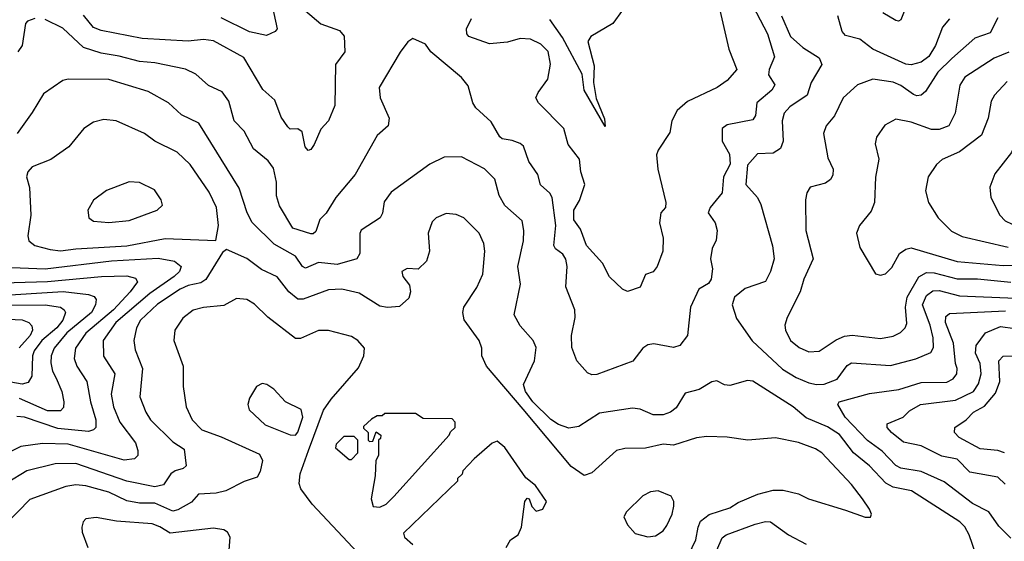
# Model space of a CAD drawing. Extents: x 1308313 to 1441400, y 959662 to 1036319.
# Tile 606 of 656: x 1380796 to 1384650, y 1000919 to 1002960. Entities that reach past the tile are written whole.
import ezdxf

# ---------------------------------------------------------------- set-up
doc = ezdxf.new("R2010")
doc.units = 0

msp = doc.modelspace()

# ---------------------------------------------------------------- linework, layer by layer
at = {"layer": '0CON10XD'}
for points in [[(1383620.7, 1003100.7), (1383723.6, 1002905), (1383750.9, 1002815), (1383729.2, 1002765), (1383727.3, 1002745), (1383751.4, 1002705), (1383740, 1002685), (1383681.8, 1002635), (1383676.3, 1002585), (1383665, 1002568.5), (1383565, 1002548.5), (1383545.3, 1002534.7), (1383546, 1002485), (1383573.9, 1002433.9), (1383576.7, 1002395), (1383551.3, 1002345), (1383545, 1002282.3), (1383498.1, 1002225), (1383490.4, 1002205), (1383517.8, 1002165), (1383525.7, 1002135), (1383521.9, 1002098.1), (1383506.7, 1002065), (1383500, 1002025), (1383507.5, 1001985), (1383503.1, 1001945), (1383492.4, 1001927.6), (1383453.6, 1001906.4), (1383421.1, 1001835), (1383410, 1001725), (1383380, 1001685), (1383355, 1001678.1), (1383278.5, 1001691.5), (1383255, 1001688.5), (1383234.4, 1001675), (1383196, 1001624), (1383055, 1001571.8), (1383035, 1001570.6), (1383018.7, 1001578.7), (1382976.1, 1001626.1), (1382957.3, 1001677.3), (1382955.4, 1001725), (1382970, 1001795), (1382969.1, 1001825), (1382933.8, 1001915), (1382939.1, 1001995), (1382933.6, 1002023.6), (1382922.5, 1002042.5), (1382893.7, 1002063.7), (1382886.7, 1002076.7), (1382894.3, 1002155), (1382880.4, 1002265), (1382871.3, 1002281.3), (1382834.7, 1002314.7), (1382824.6, 1002355), (1382788.8, 1002405), (1382767.3, 1002465), (1382755, 1002476.4), (1382723, 1002487), (1382685, 1002494.5), (1382675, 1002501.9), (1382641.1, 1002561.1), (1382581.5, 1002615), (1382569.2, 1002635), (1382551.1, 1002701.1), (1382525, 1002734.4), (1382405.7, 1002835), (1382383.8, 1002865), (1382335, 1002886.2), (1382315, 1002873.3), (1382285, 1002833.8), (1382203.5, 1002695), (1382207.3, 1002655), (1382242.2, 1002575), (1382238.1, 1002545), (1382195, 1002507.5), (1382108.8, 1002355), (1382033.1, 1002265), (1381995, 1002203.8), (1381971.1, 1002178.9), (1381955, 1002131.4), (1381945, 1002122.2), (1381935, 1002122.7), (1381865, 1002144.6), (1381812.3, 1002232.3), (1381801.5, 1002271.5), (1381801.6, 1002325), (1381788.8, 1002378.8), (1381768.5, 1002408.5), (1381710.5, 1002455), (1381675, 1002524.3), (1381635.5, 1002565), (1381615, 1002642), (1381588.5, 1002678.5), (1381535, 1002703.3), (1381485, 1002747.5), (1381445, 1002766.2), (1381325, 1002791.6), (1381265, 1002796.5), (1381185, 1002818.2), (1381115, 1002828.7), (1381045, 1002851.4), (1380965, 1002927.5), (1380895, 1002960.4)], [(1383525, 1003050), (1383572, 1002845), (1383603.3, 1002765), (1383565, 1002722), (1383526, 1002695), (1383410.4, 1002639.6), (1383368.9, 1002605), (1383349.1, 1002565), (1383340.9, 1002519.1), (1383295, 1002450), (1383288.8, 1002431.2), (1383294.1, 1002375.9), (1383325.3, 1002244.7), (1383324, 1002225), (1383305.7, 1002204.3), (1383300.6, 1002165), (1383314, 1002105), (1383312.7, 1002055), (1383290.6, 1001995), (1383275, 1001973.3), (1383245, 1001963.8), (1383225, 1001913.8), (1383175, 1001896.2), (1383155, 1001906.2), (1383105, 1001954), (1383077.4, 1002007.4), (1383015, 1002076.7), (1382990.8, 1002140.8), (1382965, 1002177.5), (1382964.7, 1002215), (1382986.8, 1002253.2), (1383008.2, 1002315), (1382991.8, 1002365), (1382986.9, 1002415), (1382942.6, 1002472.6), (1382925.7, 1002535), (1382826, 1002635), (1382816.2, 1002655), (1382825.8, 1002675), (1382862.6, 1002727.4), (1382873.6, 1002786.4), (1382865, 1002835.7), (1382835.6, 1002865), (1382795, 1002883.6), (1382755, 1002886.7), (1382705, 1002871.8), (1382635, 1002865.4), (1382554.4, 1002895), (1382546.4, 1002905), (1382544.5, 1002924.5), (1382564.6, 1002965)], [(1385205, 1003051.2), (1384979.6, 1002900.4), (1384942.9, 1002867.1), (1384907.3, 1002825), (1384846.1, 1002733.9), (1384766.5, 1002653.5), (1384738, 1002602), (1384708.7, 1002515), (1384678.8, 1002441.2), (1384612.6, 1002357.4), (1384593.5, 1002305), (1384597.5, 1002265), (1384632.5, 1002195), (1384653.8, 1002173.8), (1384680.3, 1002160.3), (1384845, 1002141), (1385095, 1002096.6), (1385165, 1002099), (1385305, 1002121.7), (1385375, 1002116.4), (1385425, 1002122.3), (1385515, 1002098.4), (1385575, 1002099), (1385635, 1002089.7)], [(1381783.9, 1003015), (1381803.3, 1002925), (1381795.4, 1002914.6), (1381761.3, 1002898.7), (1381695, 1002912.3), (1381585, 1002968.1)], [(1384277.8, 1003042.2), (1384245, 1002960), (1384235.6, 1002954.4), (1384225, 1002956.9), (1384175, 1002986.5)], [(1381914.8, 1002994.8), (1381975, 1002944.6), (1382047.6, 1002917.6), (1382066.2, 1002896.2), (1382068.6, 1002835), (1382032.5, 1002785), (1382030, 1002625), (1382005, 1002564), (1381975, 1002531.4), (1381948.1, 1002471.9), (1381935, 1002452.2), (1381925, 1002448.1), (1381912.9, 1002462.9), (1381901.4, 1002521.4), (1381885, 1002532.9), (1381855, 1002532), (1381845, 1002541.2), (1381819.2, 1002579.2), (1381795, 1002645.7), (1381747.3, 1002687.3), (1381672.7, 1002812.7), (1381555, 1002878), (1381515, 1002882.6), (1381455, 1002876.4), (1381275, 1002887), (1381115, 1002917.7), (1381085, 1002930.3), (1381045, 1002977.7)], [(1383155, 1002997.5), (1383117.1, 1002945), (1383032, 1002895), (1383020, 1002875), (1383045, 1002780), (1383042, 1002715), (1383052.4, 1002652.4), (1383085, 1002572.5), (1383087, 1002543), (1383005, 1002684.4), (1382997.7, 1002747.7), (1382920.1, 1002890.1), (1382871, 1002961)], [(1383777.5, 1002975), (1383813.3, 1002895), (1383860.9, 1002850.9), (1383925, 1002810.6), (1383935.4, 1002785), (1383893.9, 1002715), (1383877.9, 1002665), (1383810.7, 1002619.3), (1383788.5, 1002595), (1383780.4, 1002565), (1383784.7, 1002485.3), (1383773.9, 1002456.1), (1383745, 1002438.2), (1383684.3, 1002435), (1383645, 1002391.2), (1383638.1, 1002315), (1383684, 1002264), (1383697.2, 1002237.2), (1383742.6, 1002075), (1383749.2, 1002025), (1383735.3, 1001975), (1383715, 1001935.6), (1383635, 1001908.9), (1383593.9, 1001875), (1383584.8, 1001845), (1383601.3, 1001791.3), (1383663.6, 1001703.6), (1383782.3, 1001592.3), (1383835, 1001560.5), (1383885, 1001539.5), (1383915, 1001533)], [(1384436.1, 1002963.9), (1384408.6, 1002931.4), (1384380.8, 1002859.2), (1384355, 1002816.8), (1384325, 1002793.7), (1384285, 1002784.1), (1384265, 1002785.8), (1384135.2, 1002845.2), (1384085, 1002884.7), (1384029, 1002899), (1384014.7, 1002914.7), (1383997.8, 1002975)], [(1380855, 1002964.4), (1380826.7, 1002955), (1380818, 1002945), (1380805, 1002858.8), (1380788.6, 1002835)], [(1384625, 1002967.3), (1384595, 1002908.9), (1384535, 1002887.9), (1384445, 1002808.9), (1384389.8, 1002755), (1384341, 1002679), (1384325, 1002665.4), (1384307.7, 1002662.3), (1384295, 1002667.1), (1384245, 1002702.7), (1384215, 1002716.5), (1384135, 1002727.7), (1384074.7, 1002705.3), (1384018.8, 1002655), (1383985.3, 1002584.7), (1383953.1, 1002545), (1383942.5, 1002515), (1383959.2, 1002419.2), (1383980, 1002375), (1383978.3, 1002351.7), (1383970, 1002335), (1383949.8, 1002320.2), (1383890, 1002305), (1383876.9, 1002283.1), (1383871.5, 1002255), (1383873.5, 1002135), (1383901.5, 1002025), (1383865.5, 1001945), (1383851.2, 1001895), (1383799.4, 1001795), (1383791.4, 1001765), (1383793.1, 1001745), (1383812.5, 1001705), (1383847.2, 1001677.2), (1383885, 1001661.1)], [(1384667.4, 1002832.6), (1384610.8, 1002809.2), (1384495.2, 1002734.8), (1384476.2, 1002703.8), (1384458.2, 1002595), (1384433.1, 1002545), (1384395, 1002531.1), (1384365, 1002530.7), (1384285, 1002559.7), (1384225, 1002570.9), (1384182, 1002548), (1384149.1, 1002500.9), (1384144.4, 1002475), (1384158.2, 1002415), (1384145.4, 1002344.6), (1384142.5, 1002245), (1384129.4, 1002210.6), (1384082.9, 1002155), (1384071.1, 1002125), (1384085, 1002068.8), (1384146.4, 1001966.4), (1384165, 1001961.2), (1384185, 1001966.2), (1384209.7, 1001990.3), (1384240, 1002045), (1384265, 1002062.7), (1384285, 1002068.2), (1384465, 1002014.8), (1384645, 1001998.6), (1384745, 1002000.6)], [(1384540, 1000865), (1384512.1, 1000945), (1384495, 1000975.6), (1384475.6, 1000995), (1384286.6, 1001116.6), (1384215, 1001131.6), (1384186.5, 1001146.6), (1384122.4, 1001215), (1384060.2, 1001265), (1384005, 1001337.7), (1383957.5, 1001367.5), (1383875, 1001403), (1383823.8, 1001445), (1383665, 1001546.2), (1383645, 1001548.1), (1383575, 1001529.5), (1383555, 1001531.4), (1383525, 1001546.9), (1383505, 1001543.6), (1383455, 1001513.2), (1383400.6, 1001499.4), (1383365, 1001441.8), (1383343.1, 1001425), (1383315, 1001414.1), (1383275, 1001414.7), (1383225, 1001436.4), (1383195, 1001440.9), (1383065, 1001420.6), (1382985, 1001368.1), (1382945, 1001362.2), (1382905, 1001376.9), (1382875, 1001395.9), (1382805, 1001464.8), (1382775.2, 1001505), (1382767.7, 1001532.3), (1382811.2, 1001625), (1382817.4, 1001677.4), (1382805.6, 1001705), (1382755, 1001763.1), (1382731.8, 1001805), (1382756.2, 1001925), (1382745.4, 1001995), (1382768, 1002095), (1382769.6, 1002135), (1382763.1, 1002173.1), (1382695, 1002233.5), (1382672.6, 1002272.6), (1382655.9, 1002335.9), (1382615, 1002376.2), (1382525, 1002424.2), (1382457.3, 1002422.7), (1382400.8, 1002395), (1382250, 1002285), (1382222.7, 1002247.3), (1382216.2, 1002203.8), (1382207.1, 1002185), (1382132.6, 1002137.4), (1382126.9, 1002123.1), (1382126.9, 1002045), (1382115.8, 1002025), (1382038.1, 1002001.9), (1381965, 1002010.7), (1381915, 1001988.7), (1381903.1, 1001995), (1381875.1, 1002035.1), (1381792.4, 1002082.4), (1381706.4, 1002166.4), (1381686.5, 1002205), (1381655, 1002301.4), (1381497.3, 1002555), (1381428.6, 1002588.6), (1381378.5, 1002635), (1381298.7, 1002678.7), (1381145, 1002726.8), (1380985, 1002727.3), (1380965, 1002722.2), (1380889.3, 1002670.7), (1380845, 1002596.9), (1380785.6, 1002515)], [(1384661.8, 1002718.2), (1384611.5, 1002665), (1384598.1, 1002641.9), (1384586.7, 1002575), (1384561, 1002509), (1384475, 1002443.6), (1384407.2, 1002412.8), (1384385, 1002394.3), (1384351.9, 1002345), (1384340.9, 1002290.9), (1384353.1, 1002245), (1384390.6, 1002185), (1384443.4, 1002133.4), (1384485, 1002111.5), (1384665, 1002070.2)], [(1380955, 1002056.5), (1381015, 1002064.1), (1381215, 1002075.6), (1381365, 1002103.8), (1381563.8, 1002096.2), (1381574.6, 1002155.4), (1381565.9, 1002225), (1381537.3, 1002285), (1381463.5, 1002393.5), (1381411.8, 1002441.8), (1381325, 1002484.5), (1381285, 1002515.5), (1381173.3, 1002565), (1381125, 1002570), (1381085, 1002559.4), (1381047.5, 1002535), (1380987.6, 1002462.4), (1380917.1, 1002412.9), (1380844.3, 1002385), (1380828.1, 1002365), (1380821.9, 1002345), (1380833.9, 1002303.9), (1380840, 1002195), (1380827.5, 1002115), (1380832.2, 1002095), (1380855, 1002076.2), (1380915, 1002061), (1380955, 1002056.5)], [(1381145, 1002167.3), (1381225, 1002174.6), (1381333.8, 1002215), (1381354.2, 1002235), (1381350, 1002255), (1381324, 1002295), (1381265, 1002322.9), (1381225, 1002325.7), (1381135, 1002291.4), (1381085, 1002254), (1381062, 1002215), (1381066.2, 1002185), (1381085, 1002171.9), (1381145, 1002167.3)], [(1383413.8, 1000865), (1383442.5, 1000925), (1383451.1, 1000975), (1383461.4, 1000998.6), (1383495, 1001024.2), (1383575, 1001050.3), (1383608.5, 1001071.5), (1383685, 1001103.4), (1383745, 1001118.9), (1383785, 1001118.9), (1383845, 1001105.6), (1383883.8, 1001085), (1384028.8, 1001041.2), (1384105, 1001014.2), (1384126.1, 1001013.9), (1384130, 1001025), (1384122, 1001045), (1384095.5, 1001085), (1384051.7, 1001141.7), (1383935.2, 1001265.2), (1383911.4, 1001281.4), (1383844.5, 1001305.5), (1383755, 1001323.8), (1383645.5, 1001315.5), (1383565, 1001326.7), (1383485, 1001329.5), (1383445, 1001323.8), (1383355, 1001295.6), (1383315, 1001299.2), (1383245, 1001283.2), (1383165, 1001283.1), (1383132.5, 1001275), (1383035, 1001187.5), (1383005, 1001176.8), (1382955, 1001211.9), (1382766.9, 1001436.9), (1382623.3, 1001605), (1382604.7, 1001645), (1382604.4, 1001675), (1382594.5, 1001705), (1382536.1, 1001786.1), (1382530.5, 1001815), (1382534.6, 1001835.4), (1382585, 1001912), (1382609.1, 1001965), (1382617.1, 1002055), (1382612.2, 1002085), (1382594.4, 1002125), (1382535, 1002184.4), (1382505, 1002198.6), (1382465, 1002201.9), (1382426.2, 1002185), (1382410.2, 1002169.8), (1382394.4, 1002125), (1382399.4, 1002055), (1382388, 1002015), (1382355.6, 1001984.4), (1382312.7, 1001987.3), (1382292, 1001975), (1382295.8, 1001955), (1382321.7, 1001921.7), (1382326, 1001895), (1382318.9, 1001871.1), (1382281.9, 1001838.1), (1382235, 1001834.4), (1382205, 1001840), (1382125, 1001889.7), (1382056.4, 1001906.4), (1382005, 1001902.9), (1381905, 1001866.7), (1381885, 1001867.2), (1381849.6, 1001895), (1381804.3, 1001954.3), (1381743, 1001983), (1381685, 1002026.4), (1381605, 1002060.8), (1381590, 1002050), (1381525, 1001944.2), (1381505, 1001931.3), (1381455, 1001920), (1381424.5, 1001905.5), (1381335, 1001847.9), (1381268.8, 1001785), (1381252.9, 1001755), (1381242, 1001705), (1381248, 1001668), (1381276.8, 1001595), (1381266.4, 1001485), (1381289.6, 1001425), (1381307.9, 1001395), (1381395, 1001308), (1381440, 1001280), (1381447.4, 1001215), (1381436, 1001204), (1381404.6, 1001194.6), (1381386.8, 1001183.2), (1381359, 1001141), (1381325, 1001132.3), (1381215, 1001154.4), (1381015, 1001224), (1380935, 1001223), (1380824.4, 1001195), (1380668.7, 1001101.3)], [(1380765, 1001990.2), (1380895.4, 1001985.4), (1381155, 1002016.5), (1381337.8, 1002027.8), (1381401.4, 1002015), (1381428.5, 1001995), (1381421.3, 1001975), (1381401, 1001955), (1381305, 1001889.1), (1381172.2, 1001775), (1381123.2, 1001705), (1381124, 1001644), (1381167.8, 1001575), (1381154.3, 1001495), (1381162.5, 1001445), (1381187.3, 1001385), (1381249.3, 1001305), (1381258.8, 1001275), (1381258.1, 1001255), (1381245, 1001241.8), (1381205, 1001236.4), (1380985, 1001299.5), (1380885, 1001301.5), (1380800.2, 1001290.2), (1380745, 1001263.1)], [(1383885, 1001661.1), (1383925, 1001663.3), (1383991.8, 1001708.2), (1384025, 1001722.6), (1384055, 1001725.8), (1384165, 1001713.4), (1384215, 1001721.6), (1384243.8, 1001736.2), (1384262.1, 1001755), (1384268, 1001772), (1384262.9, 1001835), (1384269.2, 1001875), (1384315, 1001954.1), (1384345, 1001971.2), (1384375, 1001970.3), (1384465, 1001946.1), (1384545, 1001946.1), (1384675, 1001933.5)], [(1380685, 1001929.4), (1380905, 1001936.2), (1381115.5, 1001955.5), (1381215, 1001958.4), (1381248.8, 1001948.8), (1381256.4, 1001935), (1381228.6, 1001895), (1381162.7, 1001825), (1381054.3, 1001734.3)], [(1380695, 1001879.6), (1380966.5, 1001896.5), (1381065.2, 1001885.2), (1381086.8, 1001876.8), (1381095, 1001865.8), (1381092.4, 1001845), (1381076.9, 1001815), (1380980.2, 1001735), (1380931, 1001675), (1380919.4, 1001645), (1380918.1, 1001618.1), (1380924.3, 1001585), (1380938.3, 1001558.3), (1380961.3, 1001505), (1380968.5, 1001465), (1380966.7, 1001443.3), (1380955, 1001430), (1380905, 1001429.4), (1380795, 1001477.9)], [(1383915, 1001533), (1383945, 1001534.8), (1383995.8, 1001554.2), (1384035, 1001607.3), (1384051.9, 1001618.1), (1384205, 1001607.4), (1384303.7, 1001633.7), (1384361.9, 1001658.1), (1384372.6, 1001677.4), (1384371.5, 1001715), (1384359.7, 1001765), (1384329.7, 1001845), (1384345, 1001880.6), (1384370, 1001900), (1384395, 1001900.2), (1384475, 1001880), (1384695, 1001870.3)], [(1382179.8, 1000809.8), (1381941.2, 1001065), (1381895.7, 1001125), (1381890, 1001145), (1381893.9, 1001183.9), (1381926.5, 1001275), (1381985, 1001431.9), (1382015, 1001475.4), (1382122.2, 1001597.8), (1382143.3, 1001645), (1382145.8, 1001675), (1382118.8, 1001705), (1382095, 1001720.8), (1382004.5, 1001744.5), (1381965, 1001743.6), (1381895, 1001713.3), (1381875, 1001712.5), (1381766.6, 1001796.6), (1381715, 1001846.7), (1381685, 1001865.5), (1381645, 1001868.9), (1381595, 1001842.1), (1381515.9, 1001834.1), (1381475, 1001823.6), (1381435, 1001791.9), (1381402.5, 1001745), (1381399.1, 1001705), (1381435.4, 1001605), (1381435.6, 1001525), (1381447.3, 1001445), (1381471.5, 1001395), (1381508.9, 1001355), (1381585, 1001328), (1381735, 1001261), (1381746.5, 1001235), (1381737.6, 1001192.4), (1381725, 1001169.8), (1381675, 1001153.3), (1381603.3, 1001116.7), (1381565, 1001108.1), (1381496.1, 1001103.9), (1381468, 1001072), (1381415, 1001042.6), (1381395, 1001037.7), (1381325, 1001069.2), (1381265, 1001068.7), (1381215, 1001077.3), (1381145, 1001111.9), (1381055, 1001136.7), (1381015, 1001140.7), (1380976.1, 1001133.9), (1380835, 1001083.2), (1380740.6, 1000985)], [(1380755, 1001842.7), (1380895.1, 1001845.1), (1380955.2, 1001835.2), (1380970.4, 1001825), (1380974.7, 1001814.7), (1380964.8, 1001785), (1380941.7, 1001755), (1380883.1, 1001705), (1380852.8, 1001665), (1380845.9, 1001645), (1380843.8, 1001566.2), (1380829.5, 1001540.5), (1380805, 1001533.7), (1380725, 1001549)], [(1384675, 1000931.4), (1384628.4, 1000978.4), (1384589.7, 1001035), (1384525, 1001066.8), (1384415, 1001152.5), (1384325, 1001193), (1384245.5, 1001205.5), (1384225, 1001216.5), (1384172, 1001272), (1384115, 1001314.2), (1384026.8, 1001405), (1383998.6, 1001455), (1384004, 1001465), (1384121.7, 1001498.3), (1384236.5, 1001513.5), (1384325, 1001541), (1384425, 1001542.6), (1384449.6, 1001555), (1384464, 1001575), (1384465.9, 1001595), (1384458.6, 1001615), (1384450.6, 1001695), (1384419.6, 1001775), (1384420.8, 1001799.2), (1384435, 1001810.9), (1384655, 1001821)], [(1380530.8, 1001799.2), (1380805.8, 1001785.8), (1380831.5, 1001775), (1380842.7, 1001762.7), (1380845.7, 1001745), (1380837.4, 1001725), (1380794.2, 1001675.8)], [(1384653.2, 1001143.2), (1384625, 1001170), (1384515, 1001190.5), (1384465, 1001240.8), (1384405, 1001252.9), (1384325, 1001293.2), (1384255, 1001306.9), (1384208.9, 1001345), (1384190.9, 1001365), (1384191.1, 1001378.9), (1384254.4, 1001405), (1384279.3, 1001429.3), (1384321.4, 1001455), (1384458.9, 1001471.1), (1384529.5, 1001505), (1384549.4, 1001535), (1384559.2, 1001575), (1384555.2, 1001615), (1384537.5, 1001655), (1384540.4, 1001685), (1384576.2, 1001735), (1384635, 1001760.3), (1384691.8, 1001751.8)], [(1381054.3, 1001734.3), (1381014.3, 1001675), (1381008.8, 1001635), (1381020, 1001605), (1381059.1, 1001545), (1381073.3, 1001465), (1381093.9, 1001395), (1381093.3, 1001365), (1381084.4, 1001355), (1381065, 1001349.1), (1380945, 1001360.5), (1380815, 1001404.8), (1380785, 1001407.9)], [(1384651.2, 1001265), (1384624.8, 1001274.8), (1384555, 1001281.6), (1384472.9, 1001325), (1384455.5, 1001345), (1384456.5, 1001365), (1384501.1, 1001395), (1384529.4, 1001425), (1384571.9, 1001448.1), (1384615, 1001499.6), (1384631.9, 1001545), (1384629.2, 1001625), (1384645, 1001643.5), (1384685, 1001645.3)], [(1381875, 1001334.2), (1381885, 1001346.7), (1381904.4, 1001405), (1381898, 1001435), (1381836.7, 1001465), (1381790, 1001515), (1381763.6, 1001533.6), (1381745, 1001536.7), (1381722.5, 1001525), (1381695, 1001480), (1381688.8, 1001455), (1381694.4, 1001434.4), (1381756.7, 1001375), (1381855, 1001336.2), (1381875, 1001334.2)], [(1382205, 1001052.9), (1382230, 1001065), (1382260, 1001095), (1382477.5, 1001335), (1382481.7, 1001348.3), (1382500, 1001365), (1382500, 1001385), (1382488.3, 1001398.3), (1382375, 1001400), (1382345, 1001420), (1382225, 1001420), (1382215, 1001410), (1382195, 1001410), (1382173, 1001397), (1382141.7, 1001368.3), (1382141.7, 1001361.7), (1382160, 1001345), (1382160, 1001315), (1382165, 1001310), (1382178.3, 1001311.7), (1382191.7, 1001348.3), (1382210, 1001335), (1382208.3, 1001321.7), (1382200, 1001315), (1382200, 1001255), (1382190, 1001235), (1382187.5, 1001175), (1382171.2, 1001085), (1382180, 1001055), (1382205, 1001052.9)], [(1382095, 1001240), (1382120, 1001265), (1382120, 1001315), (1382105, 1001330), (1382065, 1001330), (1382035, 1001300), (1382032.5, 1001285), (1382085, 1001240), (1382095, 1001240)], [(1382700, 1000895), (1382717.5, 1000925), (1382746.7, 1000945), (1382760, 1000975), (1382772.5, 1001075), (1382781.7, 1001088.3), (1382790, 1001085), (1382800, 1001055), (1382817, 1001037), (1382843.3, 1001045), (1382857.5, 1001075), (1382815, 1001137.5), (1382777.5, 1001167.5), (1382695, 1001286.2), (1382665, 1001311.2), (1382645, 1001303.3), (1382575, 1001242.5), (1382530, 1001195), (1382528.3, 1001181.7), (1382510, 1001165), (1382510, 1001155), (1382298.3, 1000951.7), (1382302.5, 1000935), (1382335, 1000907.5)], [(1383255, 1000936.7), (1383285, 1000941.1), (1383315, 1000960.6), (1383329.2, 1000980.8), (1383350, 1001025), (1383357, 1001057), (1383355.8, 1001075), (1383345.5, 1001095.5), (1383295, 1001116.5), (1383265, 1001112.5), (1383235, 1001096.8), (1383171.2, 1001035), (1383160.7, 1001015), (1383175, 1000983.6), (1383205, 1000950), (1383255, 1000936.7)], [(1381616.4, 1000885), (1381620, 1000935), (1381609.2, 1000955), (1381595, 1000964.4), (1381555, 1000970.8), (1381385, 1000951.7), (1381345, 1000976.7), (1381315, 1000987.2), (1381175, 1000998.2), (1381095, 1001013.1), (1381055, 1001007.5), (1381044, 1000995), (1381039.2, 1000975), (1381040.8, 1000955), (1381062.9, 1000895)], [(1383507.6, 1000845), (1383545, 1000933.5), (1383561.4, 1000945), (1383675, 1000986.6), (1383715, 1000996.6), (1383735, 1000995.3), (1383805, 1000944.5), (1383875, 1000908.2)]]:
    msp.add_lwpolyline(points, dxfattribs=at)

doc.saveas('drawing.dxf')
